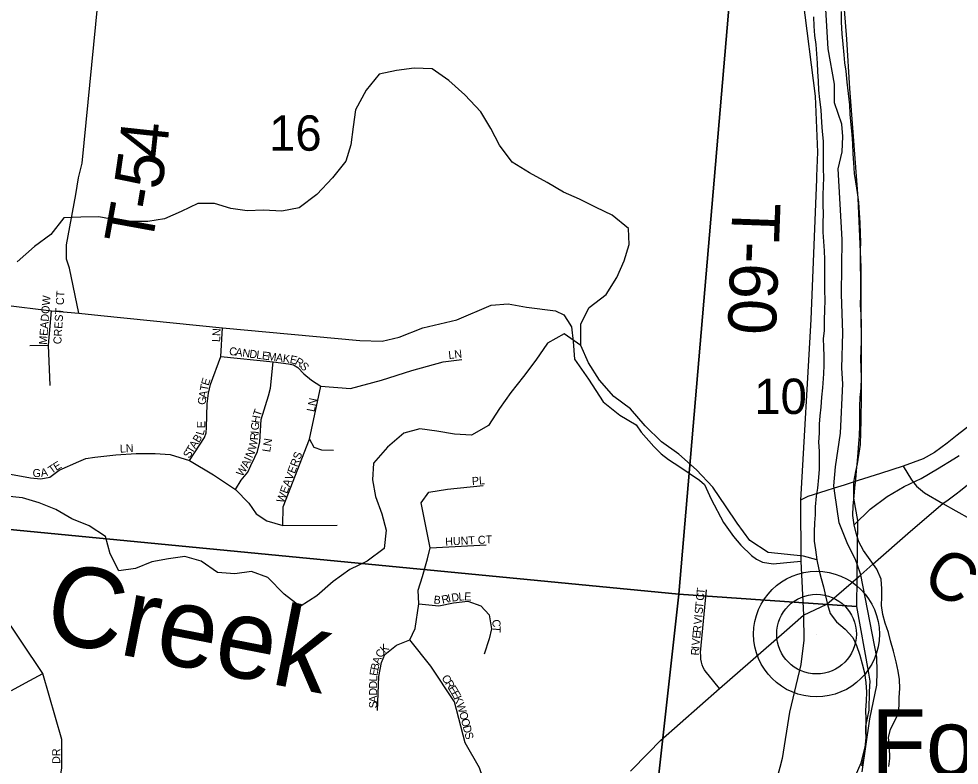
# Model space of a CAD drawing. Extents: x 1310247 to 1664935, y 284496 to 704931.
# Drawn here: x 1467595 to 1473471, y 484455 to 489120 of the extents above; entities that cross this region are included whole.
import ezdxf

# ---------------------------------------------------------------- set-up
doc = ezdxf.new("R2010")
doc.units = 0
for name, color, linetype in [('GM_P_State_Location', 7, 'Continuous'), ('GM_P_State_Shield', 7, 'Continuous'), ('GM_X_Adjacent_County', 7, 'Continuous'), ('GM_X_City_Street', 7, 'Continuous'), ('GM_X_County', 7, 'Continuous'), ('GM_X_County_Road_Text', 7, 'Continuous'), ('GM_X_County_Subdivision_Text', 7, 'Continuous'), ('GM_X_Interstate_Location', 7, 'Continuous'), ('GM_X_Interstate_Route', 7, 'Continuous'), ('GM_X_Major_River_Text', 7, 'Continuous'), ('GM_X_Minor_Lake_Text', 7, 'Continuous'), ('GM_X_Minor_River_Text', 7, 'Continuous'), ('GM_X_State_Location', 7, 'Continuous'), ('GM_X_Township_Road', 7, 'Continuous'), ('GM_X_Township_Subdivision', 7, 'Continuous'), ('GM_X_Township_Text', 7, 'Continuous'), ('GM_X_Unincorporated', 7, 'Continuous'), ('GM_X_US_Location', 7, 'Continuous')]:
    doc.layers.add(name, color=color, linetype=linetype)

msp = doc.modelspace()

# ---------------------------------------------------------------- linework, layer by layer
at = {"layer": 'GM_P_State_Shield'}
for points in [[(1473451.4, 486150.6), (1473478.5, 486170.8), (1473659, 486315.9), (1473841.8, 486466.9), (1473893.3, 486515.5), (1473936.8, 486562.3), (1473984.1, 486605.1), (1474059.9, 486661), (1474135.5, 486708.9), (1474194.8, 486749.3), (1474264.6, 486807.4), (1474395.3, 486891.8), (1474570.9, 487001), (1474757.7, 487122.6), (1474845.1, 487181.5)], [(1472376.8, 485286.4), (1472498.7, 485393), (1472643.3, 485460.3), (1472855.6, 485645.3), (1472931.1, 485711.1), (1473165.9, 485916.9), (1473369.7, 486089.6), (1473402.7, 486114.2), (1473451.4, 486150.6)], [(1471530.6, 484532.7), (1471605.1, 484608.2), (1471974.2, 484934.2), (1472376.8, 485286.4)], [(1471416.8, 484417.5), (1471530.6, 484532.7)]]:
    msp.add_lwpolyline(points, dxfattribs=at)
at = {"layer": 'GM_X_Adjacent_County'}
msp.add_lwpolyline([(1472863.9, 484412.3), (1472912.9, 484744.8), (1472955.9, 484955.4), (1472959.3, 485040.4), (1472955.9, 485129), (1472855.6, 485645.3), (1472853.2, 485658), (1472823.4, 485740.8), (1472774.9, 485834), (1472721.6, 485968.9), (1472694.9, 486155.5), (1472690.6, 486185.9), (1472688.4, 486200.8), (1472697.9, 486319.9), (1472730.1, 486530.1), (1472743.1, 486839.2), (1472737.2, 486937.2), (1472743.3, 487157.4), (1472735.3, 487398.7), (1472739.1, 487739.9), (1472714.4, 488182.4), (1472739.9, 488288.7), (1472744.9, 488383.2), (1472737.1, 488460.9), (1472691, 488594.8), (1472691, 488710.9), (1472651.5, 488932.2), (1472633.1, 489252.7)], dxfattribs=at)
at = {"layer": 'GM_X_City_Street'}
for points in [[(1473007.7, 485342), (1472994.6, 485396.5), (1472985.6, 485452.9), (1472986.6, 485507.2), (1472987.5, 485557.4), (1472982.5, 485617.7), (1472955.5, 485680.5), (1472914.4, 485737.5), (1472873.3, 485796.5), (1472844.2, 485851.3), (1472827.1, 485905.9), (1472813.9, 485956.3), (1472806.9, 486014.7), (1472808, 486075), (1472815.1, 486137.1), (1472818.1, 486187.2), (1472825, 486239.3), (1472830, 486295.5), (1472835.2, 486357.6), (1472840.1, 486409.8), (1472843.1, 486466), (1472848, 486516.1), (1472849.1, 486576.3), (1472850.2, 486636.6), (1472849.3, 486698.8), (1472852.3, 486753), (1472859.3, 486811.1), (1472860.5, 486877.4), (1472857.6, 486937.7), (1472856.6, 486992), (1472857.6, 487048.2), (1472860.6, 487106.4), (1472859.6, 487162.6), (1472858.5, 487212.9), (1472857.6, 487271.1), (1472854.6, 487331.5), (1472855.7, 487391.7), (1472856.6, 487441.9), (1472855.9, 487516.2), (1472854.9, 487568.5), (1472853.8, 487618.7), (1472854.7, 487672.9), (1472855.7, 487725.1), (1472854.6, 487775.4), (1472851.8, 487843.7), (1472848.9, 487908), (1472844.1, 487974.4), (1472835.2, 488034.8), (1472824.3, 488101.3), (1472817.2, 488153.7), (1472812.4, 488220), (1472809.4, 488276.3), (1472806.5, 488338.7), (1472801.6, 488399), (1472796.6, 488457.4), (1472789.8, 488523.8), (1472786.8, 488582.1), (1472780.1, 488652.5), (1472771.3, 488723), (1472764.5, 488793.4), (1472757.4, 488843.7), (1472752.3, 488894), (1472745.5, 488960.5), (1472740.6, 489026.8), (1472735.9, 489099.2), (1472735.1, 489165.5)], [(1472559.9, 489132.7), (1472562.8, 489074.4), (1472567.8, 489016), (1472574.8, 488959.6), (1472579.8, 488901.3), (1472582.8, 488843), (1472585.8, 488790.7), (1472588.8, 488730.4), (1472591.8, 488674.1), (1472598.7, 488615.7), (1472605.6, 488551.3), (1472610.2, 488470.9), (1472615.2, 488414.6), (1472620.1, 488354.2), (1472621.1, 488296), (1472620.1, 488241.7), (1472621, 488179.5), (1472622.1, 488129.2), (1472621, 488071), (1472618.1, 488020.8), (1472619, 487956.5), (1472620, 487900.3), (1472619, 487844.1), (1472619.9, 487785.8), (1472622.9, 487727.5), (1472627.9, 487669.1), (1472628.9, 487614.9), (1472629.8, 487554.6), (1472628.7, 487492.4), (1472629.5, 487424.1), (1472630.4, 487361.8), (1472629.2, 487299.5), (1472628.2, 487239.3), (1472626.9, 487171), (1472622, 487118.9), (1472623.1, 487068.7), (1472626, 487008.3), (1472625, 486954.1), (1472622.1, 486900), (1472616.5, 486813.7), (1472611.5, 486755.5), (1472606.3, 486691.4), (1472599.3, 486639.3), (1472596.4, 486587.1), (1472595.4, 486530.9), (1472592.4, 486474.7), (1472595.4, 486418.4), (1472596.3, 486358.1), (1472595.3, 486303.9), (1472592.4, 486253.7), (1472585.2, 486185.6), (1472578.3, 486135.5), (1472571.1, 486069.3), (1472570.2, 486019.1), (1472567.3, 485969), (1472564.2, 485912.8), (1472565.2, 485854.5), (1472572.3, 485800.2), (1472581.2, 485737.7)], [(1472581.2, 485737.7), (1472594.2, 485677.2), (1472609.2, 485620.7), (1472622.4, 485570.2), (1472635.4, 485513.8), (1472648.5, 485459.3), (1472665.5, 485402.7), (1472704.7, 485349.8), (1472758.1, 485304.5), (1472805.4, 485253.5), (1472828.6, 485202.8), (1472849.6, 485142.1), (1472864.7, 485087.6), (1472879.7, 485031.1), (1472886.7, 484970.7), (1472891.6, 484910.3), (1472890.7, 484856.1), (1472885.6, 484796), (1472886.6, 484743.7), (1472887.6, 484687.5), (1472886.6, 484627.2), (1472881.4, 484563), (1472874.4, 484504.9), (1472861.3, 484448.9)], [(1473031.9, 484445.7), (1473036.8, 484495.8), (1473036.1, 484570.2), (1473029.1, 484628.6), (1473042.1, 484680.5), (1473089.9, 484774.1), (1473094.9, 484828.2), (1473095.8, 484878.4), (1473100.8, 484934.5), (1473097.8, 484990.8), (1473088.7, 485043.2), (1473077.6, 485099.7), (1473060.8, 485168.3), (1473041.9, 485232.9), (1473028.7, 485283.4), (1473007.7, 485342)]]:
    msp.add_lwpolyline(points, dxfattribs=at)
at = {"layer": 'GM_X_County'}
msp.add_lwpolyline([(1466976.4, 491426.5), (1472176.9, 490896), (1471718.9, 485523.9), (1466459.9, 486031.6)], close=True, dxfattribs=at)
for points in [[(1472752.3, 489178.6), (1472766.5, 488992.3), (1472786.3, 488684), (1472808.3, 488383.6), (1472836.6, 487999.1), (1472855.9, 487566.7), (1472856.7, 487408.7), (1472858.1, 487080.7), (1472857.6, 486758.8), (1472856.6, 486608.8), (1472851.6, 486459), (1472847.4, 486431.8), (1472833.1, 486337.4), (1472822.2, 486289.6), (1472810.9, 486223.8), (1472809.9, 486179.8), (1472810.8, 486123.8), (1472836, 485983.3), (1472829.2, 485445.6), (1471718.9, 485523.9), (1472176.9, 490896)], [(1466459.9, 486031.6), (1471718.9, 485523.9), (1471396.5, 482614.7)], [(1471396.5, 482614.7), (1471718.9, 485523.9), (1472829.2, 485445.6), (1472903, 485042.1), (1472911.8, 484979.9), (1472908.5, 484916), (1472906.2, 484798.1), (1472886.1, 484698.5), (1472888.1, 484594.5), (1472855.5, 484467.2), (1472807.2, 484352.1)]]:
    msp.add_lwpolyline(points, dxfattribs=at)
at = {"layer": 'GM_X_County_Road_Text'}
for points in [[(1467497, 487332.1), (1467799, 487295.1), (1467970.2, 487280.4), (1468108.1, 487265.2), (1468867.2, 487188.8), (1469726.5, 487110), (1469864.9, 487105.3), (1469972.4, 487129.1), (1470120.4, 487188.8), (1470332.8, 487239), (1470547.6, 487329.7), (1470652.7, 487339.2), (1470767.2, 487317.7), (1470948.7, 487293.9), (1471001.2, 487270), (1471022.6, 487233.1), (1471048.2, 487194.3), (1471059.8, 487103.6), (1471066.7, 486992.9), (1471155.6, 486867.8), (1471246, 486726.7), (1471350, 486643.4), (1471451.8, 486581.2), (1471483.2, 486537), (1471562.2, 486446.2), (1471609.7, 486401.7), (1471655.3, 486365), (1471726.4, 486319.8), (1471847.9, 486237), (1471879.1, 486209), (1471921.7, 486117.2), (1471999.3, 485971.9), (1472061.3, 485883.9), (1472107, 485830), (1472172.7, 485765.3), (1472204.8, 485742.9), (1472242.8, 485723.4), (1472308.3, 485713.5), (1472373.9, 485720.1), (1472481.3, 485729.3)], [(1474458, 487171.1), (1474452.4, 487170.4), (1474313.4, 487145.5), (1474234.6, 487113.3), (1474186.3, 487084.8), (1474145.3, 487057.3), (1474064.4, 486993), (1473946.1, 486894.4), (1473459, 486516.7), (1473396.3, 486467.5), (1473316.9, 486409.4), (1473245.8, 486369.9), (1473121.8, 486322.7), (1472978.6, 486278.1), (1472839.1, 486234), (1472753, 486205.5), (1472690.6, 486185.9), (1472638.1, 486169.7)], [(1473121.8, 486322.7), (1473172.7, 486237.6), (1473204.3, 486198.7), (1473253.6, 486156.7), (1473369.7, 486089.6), (1473450, 486045.2), (1473539.1, 485994)], [(1472638.1, 486169.7), (1472525.8, 486134.9), (1472480.1, 486111.1)], [(1472480.1, 486111.1), (1472480.1, 486111.1), (1472481.3, 485729.3)], [(1472481.3, 485729.3), (1472498.7, 485393), (1472499.2, 485235.2), (1472481.9, 485085), (1472411.1, 484785.3), (1472364.6, 484497.2), (1472349.7, 484441.2), (1472279.4, 484177.8), (1472121.1, 483877.3), (1472031.8, 483735.6)]]:
    msp.add_lwpolyline(points, dxfattribs=at)
at = {"layer": 'GM_X_County_Subdivision_Text'}
for points in [[(1471207.6, 491145.8), (1471325.9, 491144.6), (1471622.2, 491265.2), (1471785.4, 491292.9), (1471887.8, 491294.1), (1471961.8, 491284.1), (1472027.1, 491248.2), (1472219, 490921.6), (1472386.7, 490441), (1472409.5, 490315.9), (1472444.2, 490116.1), (1472453, 489619.7), (1472493.1, 489243), (1472571.2, 488636.3), (1472585.9, 488286.4), (1472579.9, 488135.4), (1472579.2, 488117.7)], [(1467970.2, 487280.4), (1467911, 487560.7), (1467894.1, 487617.7), (1467893.1, 487706.2), (1467951.1, 488020.8), (1467968.7, 488124.9), (1467991.2, 488216.6), (1468149.3, 489830.6)], [(1472579.2, 488117.7), (1472544, 487241.1), (1472480.1, 486111.1)]]:
    msp.add_lwpolyline(points, dxfattribs=at)
at = {"layer": 'GM_X_Major_River_Text'}
msp.add_line((1472579.5, 485274.2), (1472579.5, 485274.2), dxfattribs=at)
at = {"layer": 'GM_X_Minor_River_Text'}
for points in [[(1471106.2, 487078), (1471106.1, 487212.3), (1471158.3, 487314.5), (1471264.6, 487396.7), (1471332.8, 487503), (1471377, 487607.2), (1471409.1, 487709.4), (1471405, 487809.6), (1471302.7, 487891.8), (1471202.4, 487940), (1471098, 487992.1), (1470997.7, 488036.2), (1470897.4, 488096.3), (1470787, 488156.5), (1470678.7, 488224.6), (1470598.4, 488330.8), (1470544.2, 488435.1), (1470482, 488539.3), (1470381.7, 488645.6), (1470281.4, 488733.8), (1470177, 488807.9), (1470064.7, 488811.9), (1469954.3, 488795.9), (1469846, 488773.9), (1469765.7, 488673.6), (1469699.5, 488551.4), (1469683.5, 488445.1), (1469669.5, 488332.9), (1469639.4, 488230.6), (1469555.1, 488126.4), (1469456.8, 488022.2), (1469346.5, 487938), (1469238.1, 487917.9), (1469123.8, 487924), (1469021.4, 487919.9), (1468919.1, 487934), (1468818.8, 487966), (1468714.5, 487966), (1468610.1, 487915.9), (1468505.8, 487869.8), (1468401.5, 487853.8), (1468297.2, 487853.8), (1468194.8, 487863.8), (1468094.5, 487881.9), (1467982.2, 487879.9), (1467875.8, 487875.9), (1467795.6, 487771.6), (1467693.3, 487697.5), (1467584.9, 487601.2)], [(1472581.2, 485737.7), (1472498.9, 485760.9), (1472278.1, 485785), (1472163.8, 485859.2), (1472083.5, 485967.4), (1472015.2, 486069.6), (1471931, 486191.9), (1471828.6, 486300.2), (1471718.2, 486398.4), (1471609.9, 486476.6), (1471509.5, 486574.8), (1471417.2, 486681.1), (1471312.9, 486759.2), (1471222.6, 486861.5), (1471154.3, 486969.7), (1471106.2, 487078), (1471001.8, 487150.1), (1470899.5, 487092), (1470825.3, 486985.8), (1470749.1, 486883.5), (1470668.8, 486783.3), (1470598.6, 486683.1), (1470530.4, 486578.8), (1470424.1, 486516.7), (1470317.8, 486524.7), (1470207.4, 486542.8), (1470101.1, 486556.8), (1470000.8, 486530.7), (1469898.4, 486442.5), (1469812.2, 486342.3), (1469804.2, 486238.1), (1469824.3, 486133.8), (1469864.4, 486025.6), (1469890.5, 485923.3), (1469878.5, 485809.1), (1469772.2, 485728.9), (1469663.9, 485676.8), (1469559.5, 485602.6), (1469457.2, 485512.4), (1469352.9, 485446.2), (1469252.6, 485524.4), (1469152.2, 485628.7), (1469049.9, 485664.8), (1468945.6, 485650.7), (1468837.2, 485658.7), (1468734.9, 485730.9), (1468632.6, 485759), (1468530.2, 485745), (1468425.9, 485724.9), (1468323.6, 485684.8), (1468219.3, 485668.8), (1468165.1, 485775), (1468137, 485883.3), (1468034.6, 485951.4), (1467926.3, 485995.5), (1467826, 486053.7), (1467721.6, 486093.8), (1467619.3, 486125.8), (1467517, 486135.9)], [(1472813.9, 485956.3), (1472914.6, 486055.9), (1473020.1, 486134.1), (1473127.4, 486196.2), (1473232.8, 486246.3), (1473336.2, 486306.5), (1473437.7, 486368.6), (1473471.4, 486390.7)]]:
    msp.add_lwpolyline(points, dxfattribs=at)
at = {"layer": 'GM_X_State_Location'}
for points in [[(1467791.4, 486827.5), (1467779.8, 487080.3), (1467799, 487295.1)], [(1468662.7, 486359.8), (1468755.1, 486503), (1468766.4, 486531), (1468768.5, 486566.1), (1468771.2, 486712.7), (1468779.7, 486780.8), (1468793, 486834.1), (1468856.8, 487009.4), (1468867.2, 487188.8)], [(1467664.3, 487078.4), (1467779.8, 487080.3)], [(1468856.8, 487009.4), (1469185.5, 486975.7), (1469281.1, 486963.7), (1469311.9, 486956.4), (1469339.5, 486940.2), (1469375.8, 486900.7), (1469425, 486862), (1469482.5, 486823.1), (1469666.8, 486808.5), (1469860.8, 486861.9), (1470050, 486922.6), (1470246.5, 486975.9), (1470362.9, 486990.5)], [(1468948.3, 486177.2), (1468984.5, 486236.7), (1469025.6, 486286), (1469045, 486328.7), (1469069.6, 486379.2), (1469086.2, 486416.1), (1469100.7, 486476.3), (1469109.1, 486615.3), (1469156, 486763.9), (1469168.1, 486810.2), (1469185.5, 486975.7)], [(1469244.8, 485952.2), (1469247.2, 486068.6), (1469412.2, 486492), (1469482.5, 486823.1)], [(1469412.2, 486492), (1469438.8, 486442.2), (1469487.3, 486425.2), (1469562.5, 486422.8)], [(1466952.8, 486209.4), (1467049.8, 486265.1), (1467175.9, 486301.5), (1467270.3, 486304.6), (1467471.8, 486287), (1467667.9, 486250.6), (1467733, 486243.5), (1467789.6, 486255.4), (1467847.8, 486299.1), (1467969.9, 486352.7), (1468014.3, 486370.8), (1468070.9, 486379.1), (1468201.8, 486394.9), (1468328.3, 486402.4), (1468446.8, 486403.4), (1468541.4, 486396.1), (1468662.7, 486359.8), (1468812.4, 486269.2), (1468948.3, 486177.2), (1469031.7, 486092.1), (1469078.1, 486026.7), (1469145.6, 485982.5), (1469244.8, 485952.2), (1469584.4, 485954.6)], [(1469836.6, 484797.5), (1469843.9, 485008.5), (1469860.8, 485095.8), (1469882.7, 485146.8), (1469955.4, 485205), (1470037.9, 485239), (1470071.9, 485309.4), (1470093.7, 485462.2), (1470091.3, 485549.5), (1470117.9, 485634.4), (1470149.5, 485743.6), (1470166.4, 485814), (1470108.2, 486095.4), (1470156.7, 486160.9), (1470273.2, 486180.3), (1470496.3, 486202.1)], [(1470166.4, 485814), (1470515.7, 485831)], [(1471974.2, 484934.2), (1471902.8, 485021.5), (1471890.3, 485035.6), (1471879.8, 485050.5), (1471871.2, 485066.3), (1471864.7, 485082.8), (1471860.7, 485097.8), (1471857.6, 485117.1), (1471855.7, 485138.5), (1471855.6, 485160), (1471891.6, 485549.7)], [(1470093.7, 485462.2), (1470219.8, 485450), (1470312, 485469.4), (1470401.7, 485479.1), (1470481.7, 485450), (1470534.9, 485395.3), (1470549.7, 485306.9), (1470535.1, 485243.8), (1470503.6, 485149.3)], [(1470775, 483838.1), (1470671.3, 483972.3), (1470612.7, 484038.2), (1470554.5, 484147.3), (1470532.7, 484268.6), (1470474.5, 484438.4), (1470384.8, 484593.7), (1470316.8, 484850.9), (1470168.9, 485074), (1470037.9, 485239)], [(1467549.4, 484921.9), (1467637.4, 484968.4), (1467745.2, 485026.8)]]:
    msp.add_lwpolyline(points, dxfattribs=at)
at = {"layer": 'GM_X_Township_Text'}
msp.add_lwpolyline([(1466924.8, 482168.7), (1466856, 482361.5), (1466824.1, 482493), (1466860, 482652.3), (1466943.6, 482755.9), (1467702.4, 483656.3), (1467791.9, 483958.9), (1467815.8, 484158.1), (1467863.6, 484436.9), (1467863.6, 484616.2), (1467745.2, 485026.8), (1466952.8, 486209.4), (1466802.4, 486447.1), (1466649.6, 486636.2)], dxfattribs=at)
at = {"layer": 'GM_X_Unincorporated'}
for radius in [392.8, 249]:
    msp.add_circle((1472579.5, 485274.2), radius, dxfattribs=at)

# ---------------------------------------------------------------- texts
at = {"layer": 'GM_P_State_Location'}
for s, rotation, p in [('MEADOW', 85.6036, (1467770.1, 487081.3)), ('CREST CT', 86.42578, (1467860.3, 487084.6)), ('LN', 86.98841, (1468852.5, 487098.7)), ('C', 352.37486, (1468907, 487019.5)), ('A', 352.37235, (1468946.2, 487014.3)), ('N', 352.37069, (1468989.8, 487008.4)), ('D', 352.36, (1469033.4, 487002.6)), ('L', 352.35662, (1469077, 486996.8)), ('E', 352.3712, (1469111.9, 486992.1)), ('LN', 6.33753, (1470282, 486993.1)), ('M', 352.36444, (1469146.8, 486987.4)), ('A', 352.37235, (1469199.2, 486980.4)), ('K', 352.37069, (1469242.8, 486974.6)), ('E', 348.13808, (1469285.4, 486968.9)), ('R', 330.09847, (1469316, 486963.1)), ('S', 314.18872, (1469347.4, 486945.6)), ('E', 73.28504, (1468780.6, 486823.6)), ('T', 79.92238, (1468774.8, 486790.4)), ('G', 80.42628, (1468760.2, 486703.7)), ('A', 80.45504, (1468767.5, 486747.1)), ('LN', 78.10728, (1469442.2, 486660.1)), ('H', 80.13886, (1469097.4, 486589.2)), ('T', 71.16764, (1469104.4, 486630.5)), ('E', 89.27947, (1468759.5, 486561.2)), ('G', 86.06316, (1469094.6, 486546.7)), ('B', 58.13408, (1468720.6, 486465.6)), ('L', 74.05411, (1468747.7, 486513.1)), ('R', 85.42509, (1469089.8, 486484.6)), ('I', 86.01081, (1469093, 486524.6)), ('LN', 3.01098, (1468227.7, 486408)), ('T', 58.16459, (1468678.9, 486398.3)), ('A', 58.1591, (1468697.5, 486428.3)), ('W', 76.87783, (1469075.6, 486420.9)), ('LN', 81.03154, (1469165.4, 486409)), ('S', 58.13652, (1468660.3, 486368.4)), ('N', 65.6736, (1469054, 486370.7)), ('WEAVERS', 69.14684, (1469249, 486089.6)), ('T', 35.82308, (1467801.2, 486273.3)), ('E', 30.83258, (1467828.8, 486293.3)), ('W', 56.74355, (1468991.2, 486255.3)), ('A', 65.40083, (1469026.5, 486310.4)), ('I', 65.68153, (1469045, 486350.6)), ('G', 358.77601, (1467680.8, 486256.2)), ('A', 10.14031, (1467735.5, 486256.1)), ('PL', 3.81214, (1470427.6, 486205.6)), ('HUNT CT', 2.86095, (1470260.6, 485827.2)), ('B', 354.11302, (1470185.4, 485465.9)), ('R', 13.10959, (1470242.5, 485463)), ('I', 12.33909, (1470280.9, 485471.9)), ('D', 8.17955, (1470301.4, 485476.4)), ('L', 4.04669, (1470344, 485482.6)), ('E', 358.27836, (1470377.8, 485485.1)), ('C', 84.47791, (1471875.2, 485480.7)), ('T', 84.47157, (1471879, 485520.1)), ('T', 84.47755, (1471870.5, 485432.5)), ('I', 84.47497, (1471865, 485375.6)), ('S', 84.47755, (1471867.1, 485397.5)), ('C', 277.06176, (1470551.8, 485362.3)), ('V', 84.48298, (1471860.8, 485331.8)), ('T', 267.56741, (1470556.6, 485325.2)), ('E', 84.47157, (1471852.3, 485244.2)), ('R', 84.48108, (1471855.7, 485279.3)), ('K', 42.41779, (1469879.7, 485151.8)), ('V', 84.55034, (1471848.1, 485200.4)), ('C', 58.83634, (1469861.6, 485120.9)), ('R', 87.32797, (1471844.4, 485139.6)), ('I', 84.96778, (1471846.2, 485178.6)), ('A', 71.4752, (1469848.9, 485081.8)), ('E', 80.69933, (1469835.2, 485010.4)), ('B', 77.64237, (1469840.8, 485044.5)), ('L', 87.51281, (1469833.9, 484976.8)), ('C', 302.15166, (1470234.5, 485000.7)), ('R', 302.15166, (1470255.6, 484967.2)), ('D', 89.91255, (1469833.8, 484933.4)), ('D', 89.92532, (1469833.7, 484889.4)), ('E', 302.15166, (1470276.6, 484933.7)), ('E', 299.25911, (1470295, 484904.4)), ('A', 89.91255, (1469833.7, 484845.4)), ('K', 293.474, (1470311.6, 484874.9)), ('S', 89.91802, (1469833.6, 484810.2)), ('W', 287.68889, (1470328.7, 484835.8)), ('O', 284.79633, (1470345.9, 484782)), ('O', 284.79633, (1470357.1, 484739.4)), ('D', 284.79633, (1470368.3, 484696.9)), ('S', 284.79633, (1470379.5, 484654.3))]:
    msp.add_text(s, height=50, rotation=rotation, dxfattribs=at).set_placement(p)
at = {"layer": 'GM_X_Interstate_Location'}
msp.add_text('DR', height=50, rotation=90, dxfattribs=at).set_placement((1467853.8, 484462.6))
at = {"layer": 'GM_X_Interstate_Route'}
msp.add_text('Foster', height=417, rotation=0.00001, dxfattribs=at).set_placement((1472923, 484387.6))
at = {"layer": 'GM_X_Minor_Lake_Text'}
msp.add_text('Creek', height=500, rotation=348.98046, dxfattribs=at).set_placement((1467737.7, 485241.8))
at = {"layer": 'GM_X_Township_Road'}
msp.add_text('C', height=300, rotation=330.47684, dxfattribs=at).set_placement((1473224.6, 485575.7))
at = {"layer": 'GM_X_Township_Subdivision'}
for s, rotation, p in [('4', 83.84989, (1468514.5, 488239.3)), ('5', 81.73623, (1468486.4, 488044.5)), ('-', 80.3407, (1468464.5, 487915.2)), ('T', 79.66755, (1468423.6, 487690.6)), ('T-60', 267.87875, (1472055.1, 487975.5))]:
    msp.add_text(s, height=300, rotation=rotation, dxfattribs=at).set_placement(p)
at = {"layer": 'GM_X_US_Location'}
for s, p in [('16', (1469158.8, 488295.3)), ('10', (1472190.4, 486649.7))]:
    msp.add_text(s, height=221, rotation=0.00001, dxfattribs=at).set_placement(p)

doc.saveas('drawing.dxf')
